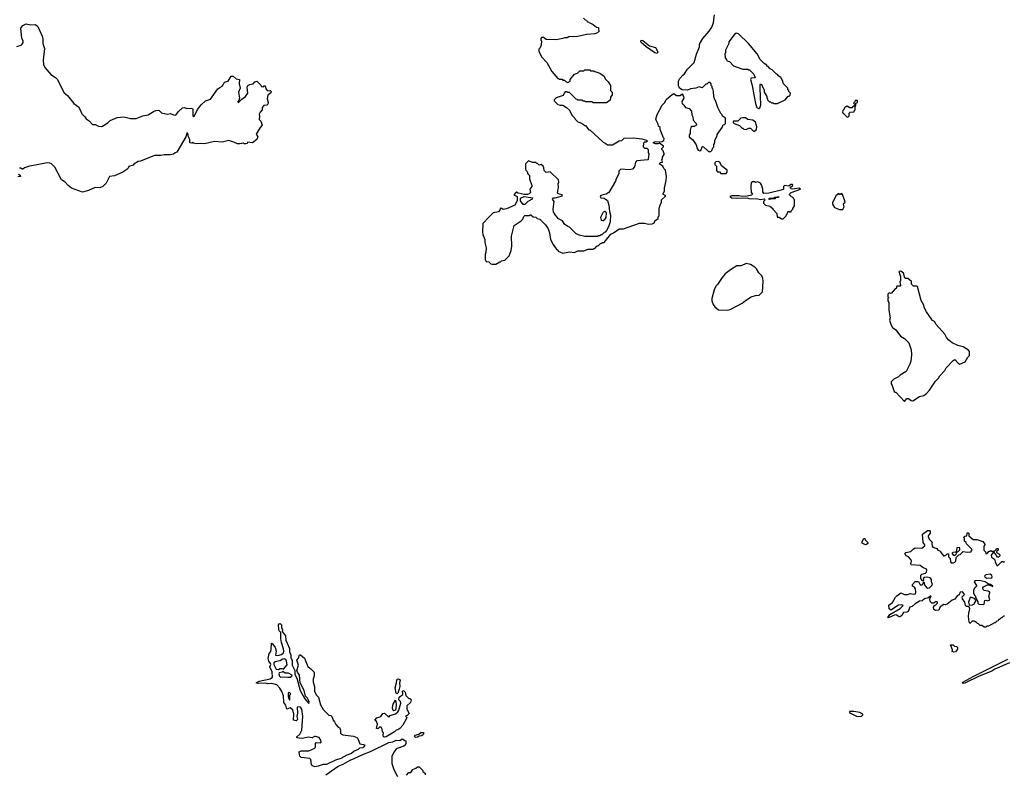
# Model space of a CAD drawing. Extents: x 2086813 to 2278017, y 548126 to 753336.
# Tile 360 of 461: x 2214848 to 2226553, y 651760 to 660727. Entities that reach past the tile are written whole.
import ezdxf

# ---------------------------------------------------------------- set-up
doc = ezdxf.new("R2010")
doc.units = 0

msp = doc.modelspace()

# ---------------------------------------------------------------- linework, layer by layer
at = {"layer": '0CON10XD'}
for points in [[(2221550, 660745), (2221570, 660725), (2221585, 660720), (2221594, 660704), (2221665, 660668), (2221705, 660640), (2221730, 660635), (2221730, 660605), (2221738, 660592), (2221715, 660570), (2221685, 660560), (2221588, 660552), (2221485, 660528), (2221375, 660522), (2221355, 660512), (2221325, 660512), (2221305, 660502), (2221225, 660488), (2221105, 660492), (2221075, 660517), (2221050, 660515), (2221042, 660505), (2221043, 660483), (2221050, 660475), (2221048, 660425), (2221037, 660393), (2221020, 660375), (2221020, 660355), (2221052, 660285), (2221115, 660220), (2221175, 660110), (2221245, 660030), (2221255, 660030), (2221265, 660020), (2221295, 660020), (2221305, 660010), (2221325, 660010), (2221342, 659992), (2221365, 659982), (2221390, 659995), (2221390, 660015), (2221445, 660080), (2221478, 660092), (2221505, 660120), (2221555, 660120), (2221565, 660130), (2221625, 660130), (2221635, 660120), (2221675, 660120), (2221685, 660110), (2221745, 660090), (2221796, 660056), (2221810, 660025), (2221845, 659990), (2221870, 659945), (2221870, 659885), (2221890, 659865), (2221890, 659835), (2221870, 659805), (2221868, 659772), (2221825, 659740), (2221665, 659740), (2221655, 659750), (2221575, 659750), (2221565, 659760), (2221545, 659760), (2221535, 659770), (2221485, 659770), (2221475, 659780), (2221462, 659782), (2221385, 659860), (2221363, 659863), (2221355, 659870), (2221332, 659868), (2221320, 659855), (2221310, 659825), (2221225, 659800), (2221200, 659775), (2221202, 659762), (2221245, 659720), (2221275, 659710), (2221305, 659710), (2221350, 659685), (2221385, 659650), (2221413, 659593), (2221448, 659558), (2221450, 659545), (2221462, 659532), (2221483, 659513), (2221507, 659507), (2221547, 659487), (2221565, 659470), (2221575, 659470), (2221615, 659420), (2221625, 659420), (2221785, 659270), (2221817, 659257), (2221835, 659240), (2221895, 659240), (2221973, 659287), (2222008, 659292), (2222035, 659320), (2222145, 659322), (2222245, 659312), (2222300, 659295), (2222310, 659285), (2222295, 659270), (2222275, 659270), (2222262, 659258), (2222260, 659215), (2222275, 659200), (2222305, 659200), (2222320, 659185), (2222320, 659145), (2222328, 659135), (2222320, 659065), (2222315, 659060), (2222185, 659050), (2222167, 659035), (2222155, 658980), (2222135, 658950), (2222095, 658942), (2221995, 658950), (2221972, 658928), (2221970, 658895), (2221938, 658835), (2221932, 658808), (2221852, 658675), (2221818, 658652), (2221755, 658637), (2221748, 658625), (2221755, 658612), (2221795, 658608), (2221835, 658580), (2221853, 658523), (2221858, 658448), (2221872, 658405), (2221866, 658324), (2221848, 658265), (2221825, 658220), (2221808, 658202), (2221795, 658198), (2221768, 658172), (2221755, 658170), (2221745, 658160), (2221725, 658160), (2221715, 658150), (2221565, 658152), (2221498, 658168), (2221460, 658185), (2221385, 658260), (2221365, 658268), (2221330, 658295), (2221300, 658335), (2221252, 658362), (2221200, 658425), (2221193, 658443), (2221190, 658475), (2221202, 658565), (2221182, 658595), (2221195, 658610), (2221215, 658610), (2221300, 658635), (2221297, 658647), (2221265, 658652), (2221242, 658665), (2221252, 658735), (2221250, 658775), (2221258, 658795), (2221252, 658825), (2221155, 658920), (2221105, 658910), (2221083, 658933), (2221080, 658965), (2221070, 658985), (2221047, 659007), (2221025, 659000), (2221005, 659020), (2220995, 659020), (2220985, 659030), (2220945, 659030), (2220895, 659050), (2220860, 659015), (2220860, 658955), (2220865, 658940), (2220880, 658925), (2220890, 658895), (2220910, 658875), (2220910, 658835), (2220937, 658755), (2220936, 658744), (2220912, 658715), (2220922, 658675), (2220904, 658656), (2220885, 658651), (2220845, 658651), (2220775, 658667), (2220755, 658678), (2220745, 658672), (2220722, 658645), (2220760, 658625), (2220762, 658575), (2220736, 658524), (2220635, 658478), (2220595, 658470), (2220580, 658485), (2220563, 658487), (2220557, 658463), (2220540, 658445), (2220475, 658430), (2220430, 658385), (2220352, 658305), (2220348, 658205), (2220353, 658173), (2220378, 658115), (2220378, 658078), (2220392, 658015), (2220390, 657965), (2220380, 657935), (2220380, 657875), (2220390, 657865), (2220392, 657852), (2220425, 657850), (2220450, 657825), (2220465, 657820), (2220507, 657823), (2220555, 657850), (2220565, 657850), (2220575, 657860), (2220615, 657870), (2220665, 657920), (2220692, 657985), (2220698, 658035), (2220693, 658155), (2220725, 658280), (2220808, 658335), (2220828, 658355), (2220842, 658388), (2220855, 658400), (2220905, 658400), (2220915, 658410), (2220925, 658410), (2220953, 658383), (2220985, 658380), (2221000, 658365), (2221030, 658355), (2221099, 658289), (2221132, 658242), (2221148, 658195), (2221160, 658115), (2221190, 658055), (2221224, 658004), (2221250, 657985), (2221250, 657975), (2221305, 657952), (2221385, 657968), (2221445, 657962), (2221485, 657980), (2221555, 657980), (2221605, 658000), (2221665, 658000), (2221675, 658010), (2221685, 658010), (2221712, 658038), (2221725, 658040), (2221752, 658068), (2221765, 658070), (2221775, 658080), (2221795, 658080), (2221875, 658180), (2221907, 658193), (2221945, 658222), (2221975, 658242), (2222025, 658242), (2222215, 658308), (2222275, 658310), (2222325, 658298), (2222367, 658303), (2222390, 658315), (2222400, 658325), (2222400, 658335), (2222437, 658363), (2222440, 658385), (2222450, 658395), (2222452, 658475), (2222463, 658527), (2222478, 658555), (2222478, 658585), (2222528, 658635), (2222492, 658655), (2222512, 658688), (2222512, 658725), (2222533, 658815), (2222536, 658865), (2222525, 658940), (2222507, 658957), (2222492, 658985), (2222450, 659015), (2222465, 659030), (2222490, 659035), (2222480, 659065), (2222490, 659075), (2222490, 659095), (2222508, 659125), (2222508, 659135), (2222497, 659167), (2222480, 659185), (2222480, 659195), (2222500, 659215), (2222500, 659225), (2222455, 659260), (2222435, 659252), (2222405, 659252), (2222380, 659265), (2222394, 659276), (2222485, 659280), (2222507, 659293), (2222510, 659315), (2222500, 659325), (2222463, 659423), (2222460, 659445), (2222443, 659463), (2222440, 659485), (2222413, 659533), (2222412, 659545), (2222425, 659600), (2222485, 659710), (2222518, 659745), (2222535, 659778), (2222603, 659837), (2222625, 659850), (2222658, 659828), (2222695, 659828), (2222728, 659848), (2222730, 659825), (2222740, 659815), (2222742, 659795), (2222718, 659755), (2222725, 659730), (2222745, 659712), (2222764, 659684), (2222805, 659672), (2222835, 659640), (2222840, 659595), (2222852, 659572), (2222853, 659533), (2222890, 659495), (2222892, 659475), (2222865, 659458), (2222843, 659457), (2222828, 659445), (2222818, 659415), (2222818, 659375), (2222808, 659355), (2222808, 659335), (2222849, 659299), (2222891, 659241), (2222900, 659195), (2222913, 659175), (2222935, 659168), (2222945, 659172), (2222962, 659215), (2222975, 659220), (2223035, 659160), (2223065, 659160), (2223078, 659172), (2223090, 659205), (2223100, 659215), (2223100, 659245), (2223110, 659265), (2223112, 659295), (2223138, 659345), (2223138, 659362), (2223200, 659445), (2223212, 659478), (2223228, 659482), (2223240, 659495), (2223240, 659555), (2223202, 659582), (2223200, 659595), (2223183, 659613), (2223148, 659685), (2223120, 659765), (2223110, 659775), (2223100, 659815), (2223098, 659875), (2223090, 659905), (2223080, 659915), (2223080, 659935), (2223070, 659945), (2223070, 659965), (2223055, 659980), (2223035, 659980), (2223015, 659960), (2223005, 659960), (2222962, 659918), (2222925, 659928), (2222886, 659914), (2222824, 659906), (2222785, 659890), (2222725, 659892), (2222692, 659915), (2222678, 659945), (2222678, 659995), (2222695, 660030), (2222733, 660067), (2222752, 660085), (2222785, 660138), (2222865, 660220), (2222893, 660317), (2222930, 660405), (2222930, 660435), (2222968, 660505), (2223045, 660590), (2223075, 660640), (2223097, 660693), (2223108, 660785)], [(2214815, 660408), (2214864, 660426), (2214875, 660438), (2214887, 660455), (2214890, 660475), (2214874, 660504), (2214860, 660625), (2214885, 660657), (2214924, 660676), (2214977, 660667), (2215035, 660670), (2215065, 660648), (2215115, 660530), (2215123, 660495), (2215122, 660445), (2215144, 660384), (2215126, 660245), (2215130, 660195), (2215148, 660158), (2215219, 660075), (2215275, 660040), (2215295, 660019), (2215378, 659858), (2215415, 659827), (2215490, 659730), (2215545, 659690), (2215567, 659655), (2215585, 659608), (2215623, 659573), (2215637, 659547), (2215672, 659525), (2215715, 659480), (2215745, 659480), (2215783, 659463), (2215825, 659458), (2215895, 659500), (2215925, 659530), (2216005, 659564), (2216085, 659572), (2216165, 659553), (2216233, 659553), (2216312, 659585), (2216375, 659596), (2216438, 659638), (2216465, 659649), (2216495, 659651), (2216507, 659647), (2216535, 659620), (2216550, 659615), (2216605, 659604), (2216641, 659611), (2216675, 659597), (2216705, 659592), (2216737, 659635), (2216785, 659680), (2216805, 659682), (2216835, 659670), (2216885, 659677), (2216900, 659670), (2216905, 659660), (2216904, 659584), (2216915, 659578), (2216926, 659585), (2216960, 659660), (2217005, 659714), (2217056, 659764), (2217115, 659783), (2217202, 659905), (2217225, 659923), (2217254, 659936), (2217268, 659952), (2217284, 659986), (2217325, 659997), (2217362, 660055), (2217387, 660057), (2217420, 660025), (2217460, 660015), (2217456, 659965), (2217468, 659915), (2217447, 659865), (2217460, 659795), (2217452, 659768), (2217440, 659755), (2217445, 659740), (2217487, 659783), (2217534, 659816), (2217560, 659855), (2217550, 659925), (2217560, 659945), (2217584, 659956), (2217625, 659963), (2217645, 659988), (2217667, 659997), (2217720, 659945), (2217722, 659932), (2217745, 659930), (2217755, 659940), (2217765, 659940), (2217772, 659905), (2217792, 659882), (2217825, 659886), (2217838, 659875), (2217833, 659857), (2217798, 659832), (2217790, 659785), (2217800, 659745), (2217796, 659724), (2217785, 659712), (2217752, 659708), (2217730, 659685), (2217730, 659655), (2217705, 659630), (2217694, 659606), (2217698, 659575), (2217693, 659543), (2217715, 659520), (2217732, 659475), (2217708, 659445), (2217660, 659365), (2217677, 659335), (2217666, 659304), (2217615, 659262), (2217555, 659270), (2217550, 659255), (2217535, 659250), (2217515, 659250), (2217505, 659258), (2217465, 659250), (2217435, 659252), (2217395, 659272), (2217335, 659290), (2217255, 659273), (2217165, 659281), (2217045, 659251), (2216995, 659257), (2216945, 659252), (2216915, 659260), (2216905, 659270), (2216895, 659260), (2216872, 659262), (2216872, 659305), (2216853, 659335), (2216845, 659380), (2216835, 659377), (2216823, 659337), (2216716, 659154), (2216696, 659144), (2216675, 659131), (2216635, 659121), (2216565, 659123), (2216525, 659114), (2216450, 659115), (2216285, 659047), (2216255, 659042), (2216205, 659010), (2216195, 658998), (2216147, 658983), (2216138, 658962), (2216122, 658945), (2216075, 658914), (2215975, 658871), (2215915, 658862), (2215876, 658784), (2215836, 658744), (2215800, 658730), (2215745, 658734), (2215665, 658696), (2215595, 658677), (2215465, 658724), (2215425, 658756), (2215390, 658795), (2215346, 658826), (2215264, 658974), (2215224, 659014), (2215205, 659024), (2215175, 659026), (2215055, 659004), (2214965, 658987), (2214905, 658968), (2214885, 658950), (2214875, 658950), (2214862, 658962), (2214845, 658962)], [(2223635, 659672), (2223645, 659680), (2223657, 659715), (2223650, 659915), (2223650, 659955), (2223655, 659960), (2223670, 659955), (2223670, 659945), (2223700, 659895), (2223700, 659865), (2223730, 659815), (2223730, 659795), (2223740, 659785), (2223740, 659775), (2223762, 659752), (2223775, 659750), (2223785, 659740), (2223805, 659740), (2223815, 659730), (2223855, 659732), (2223947, 659773), (2223985, 659820), (2223995, 659820), (2224008, 659832), (2224010, 659855), (2223990, 659875), (2223990, 659885), (2223980, 659895), (2223980, 659915), (2223930, 659965), (2223918, 660005), (2223895, 660040), (2223874, 660054), (2223856, 660076), (2223840, 660085), (2223793, 660133), (2223770, 660145), (2223745, 660170), (2223730, 660175), (2223730, 660185), (2223700, 660205), (2223650, 660255), (2223615, 660320), (2223512, 660445), (2223395, 660558), (2223365, 660568), (2223341, 660549), (2223280, 660465), (2223277, 660443), (2223240, 660365), (2223237, 660333), (2223230, 660325), (2223233, 660273), (2223250, 660255), (2223255, 660240), (2223285, 660230), (2223335, 660180), (2223445, 660140), (2223505, 660140), (2223515, 660130), (2223525, 660130), (2223575, 660080), (2223590, 660035), (2223545, 660032), (2223534, 660015), (2223556, 659946), (2223576, 659836), (2223595, 659730), (2223610, 659685), (2223615, 659678), (2223635, 659672)], [(2222425, 660327), (2222400, 660335), (2222294, 660405), (2222238, 660455), (2222233, 660465), (2222235, 660482), (2222255, 660481), (2222335, 660416), (2222405, 660395), (2222434, 660345), (2222425, 660327)], [(2224695, 659570), (2224710, 659585), (2224710, 659615), (2224722, 659628), (2224768, 659632), (2224770, 659645), (2224780, 659655), (2224780, 659700), (2224790, 659705), (2224790, 659735), (2224808, 659742), (2224808, 659768), (2224782, 659768), (2224778, 659752), (2224760, 659735), (2224778, 659718), (2224780, 659700), (2224755, 659700), (2224740, 659680), (2224715, 659680), (2224685, 659700), (2224675, 659690), (2224665, 659690), (2224650, 659675), (2224648, 659662), (2224632, 659648), (2224630, 659625), (2224682, 659572), (2224695, 659570)], [(2223575, 659400), (2223608, 659422), (2223610, 659455), (2223595, 659510), (2223562, 659532), (2223505, 659542), (2223475, 659562), (2223445, 659562), (2223420, 659555), (2223385, 659520), (2223335, 659520), (2223330, 659515), (2223330, 659505), (2223342, 659492), (2223405, 659470), (2223435, 659440), (2223445, 659440), (2223458, 659428), (2223485, 659422), (2223515, 659440), (2223535, 659440), (2223575, 659400)], [(2223245, 658900), (2223260, 658915), (2223258, 658938), (2223192, 658992), (2223175, 659028), (2223155, 659040), (2223122, 659038), (2223110, 659025), (2223110, 659005), (2223130, 658985), (2223130, 658935), (2223145, 658920), (2223168, 658918), (2223185, 658900), (2223245, 658900)], [(2214835, 658890), (2214855, 658880), (2214858, 658865), (2214825, 658860)], [(2223905, 658360), (2223925, 658362), (2223960, 658395), (2223982, 658448), (2223995, 658450), (2224005, 658440), (2224018, 658442), (2224022, 658458), (2224040, 658475), (2224040, 658485), (2224060, 658515), (2224060, 658585), (2224050, 658595), (2224048, 658608), (2224035, 658620), (2224022, 658622), (2224000, 658645), (2224000, 658655), (2224018, 658672), (2224130, 658715), (2224116, 658726), (2224035, 658713), (2224019, 658719), (2224010, 658725), (2224012, 658735), (2224038, 658755), (2224035, 658767), (2224015, 658769), (2223992, 658748), (2223940, 658755), (2223930, 658745), (2223930, 658715), (2223899, 658701), (2223755, 658664), (2223695, 658662), (2223683, 658683), (2223682, 658715), (2223668, 658765), (2223653, 658783), (2223625, 658800), (2223595, 658792), (2223585, 658800), (2223558, 658802), (2223543, 658787), (2223538, 658745), (2223543, 658675), (2223560, 658655), (2223547, 658643), (2223495, 658630), (2223435, 658627), (2223403, 658633), (2223315, 658632), (2223290, 658625), (2223315, 658611), (2223375, 658607), (2223495, 658610), (2223515, 658604), (2223625, 658600), (2223655, 658592), (2223697, 658597), (2223710, 658585), (2223690, 658565), (2223690, 658545), (2223713, 658523), (2223765, 658510), (2223800, 658485), (2223800, 658475), (2223850, 658425), (2223852, 658382), (2223875, 658380), (2223905, 658360)], [(2220855, 658530), (2220835, 658530), (2220800, 658575), (2220802, 658608), (2220845, 658627), (2220945, 658610), (2220940, 658595), (2220890, 658565), (2220855, 658530)], [(2223765, 658590), (2223750, 658595), (2223765, 658608), (2223815, 658610), (2223825, 658618), (2223870, 658625), (2223867, 658613), (2223835, 658610), (2223825, 658600), (2223775, 658600), (2223765, 658590)], [(2224635, 658472), (2224650, 658505), (2224640, 658535), (2224644, 658546), (2224660, 658555), (2224658, 658575), (2224628, 658648), (2224615, 658660), (2224605, 658650), (2224595, 658650), (2224585, 658660), (2224550, 658635), (2224540, 658605), (2224510, 658555), (2224510, 658535), (2224536, 658496), (2224595, 658472), (2224635, 658472)], [(2221785, 658342), (2221806, 658354), (2221820, 658375), (2221822, 658432), (2221805, 658448), (2221785, 658438), (2221754, 658375), (2221762, 658345), (2221785, 658342)], [(2223265, 657277), (2223295, 657282), (2223435, 657358), (2223475, 657392), (2223545, 657432), (2223595, 657450), (2223637, 657453), (2223680, 657495), (2223688, 657615), (2223682, 657655), (2223672, 657682), (2223635, 657720), (2223608, 657765), (2223586, 657786), (2223535, 657818), (2223485, 657828), (2223425, 657802), (2223375, 657802), (2223300, 657755), (2223234, 657706), (2223198, 657665), (2223145, 657580), (2223125, 657560), (2223103, 657517), (2223078, 657415), (2223078, 657385), (2223093, 657343), (2223112, 657315), (2223155, 657278), (2223265, 657277)], [(2225365, 656190), (2225395, 656227), (2225416, 656226), (2225445, 656201), (2225465, 656199), (2225545, 656250), (2225595, 656262), (2225630, 656285), (2225666, 656324), (2225737, 656433), (2225773, 656467), (2225788, 656495), (2225845, 656560), (2225861, 656589), (2225945, 656678), (2225965, 656688), (2226004, 656644), (2226026, 656634), (2226089, 656661), (2226120, 656715), (2226140, 656735), (2226140, 656785), (2226128, 656798), (2226065, 656838), (2226000, 656855), (2225935, 656888), (2225895, 656920), (2225865, 656952), (2225845, 656990), (2225742, 657105), (2225725, 657140), (2225690, 657155), (2225690, 657165), (2225628, 657255), (2225602, 657305), (2225598, 657335), (2225565, 657390), (2225520, 657555), (2225515, 657560), (2225472, 657562), (2225450, 657585), (2225450, 657615), (2225405, 657650), (2225375, 657650), (2225365, 657670), (2225356, 657716), (2225325, 657737), (2225300, 657735), (2225320, 657675), (2225320, 657625), (2225310, 657615), (2225320, 657565), (2225315, 657560), (2225275, 657560), (2225268, 657532), (2225255, 657530), (2225208, 657472), (2225185, 657480), (2225170, 657465), (2225170, 657435), (2225180, 657425), (2225170, 657415), (2225170, 657385), (2225180, 657365), (2225180, 657275), (2225198, 657185), (2225188, 657155), (2225208, 657098), (2225225, 657070), (2225265, 657040), (2225318, 656965), (2225365, 656940), (2225419, 656889), (2225447, 656803), (2225450, 656745), (2225442, 656668), (2225432, 656635), (2225388, 656545), (2225317, 656503), (2225296, 656484), (2225240, 656455), (2225208, 656422), (2225208, 656398), (2225222, 656382), (2225245, 656310), (2225255, 656300), (2225265, 656300), (2225365, 656190)], [(2226555, 653640), (2226542, 653638), (2226525, 653620), (2226515, 653620), (2226495, 653600), (2226485, 653600), (2226480, 653585), (2226465, 653580), (2226445, 653560), (2226435, 653560), (2226365, 653520), (2226345, 653520), (2226335, 653510), (2226315, 653510), (2226285, 653530), (2226265, 653530), (2226248, 653548), (2226235, 653550), (2226215, 653570), (2226205, 653570), (2226195, 653580), (2226172, 653578), (2226145, 653550), (2226135, 653570), (2226129, 653635), (2226130, 653675), (2226142, 653725), (2226132, 653752), (2226105, 653754), (2226092, 653765), (2226084, 653805), (2226056, 653845), (2226053, 653867), (2226080, 653895), (2226078, 653905), (2226055, 653928), (2226030, 653925), (2226017, 653893), (2225991, 653879), (2225965, 653842), (2225935, 653830), (2225875, 653781), (2225855, 653774), (2225833, 653777), (2225791, 653749), (2225775, 653710), (2225735, 653708), (2225715, 653720), (2225713, 653745), (2225723, 653767), (2225738, 653772), (2225760, 653795), (2225760, 653805), (2225755, 653810), (2225735, 653808), (2225715, 653792), (2225693, 653793), (2225682, 653802), (2225670, 653815), (2225668, 653845), (2225685, 653878), (2225675, 653876), (2225654, 653856), (2225604, 653846), (2225585, 653831), (2225575, 653822), (2225545, 653818), (2225494, 653785), (2225458, 653752), (2225430, 653745), (2225410, 653695), (2225395, 653686), (2225355, 653683), (2225335, 653648), (2225317, 653633), (2225305, 653632), (2225271, 653651), (2225255, 653653), (2225184, 653624), (2225171, 653621), (2225168, 653625), (2225192, 653658), (2225315, 653731), (2225350, 653765), (2225335, 653772), (2225295, 653768), (2225205, 653712), (2225183, 653725), (2225182, 653768), (2225225, 653800), (2225258, 653865), (2225275, 653882), (2225325, 653917), (2225365, 653898), (2225405, 653898), (2225435, 653907), (2225475, 653899), (2225496, 653904), (2225502, 653925), (2225497, 653965), (2225485, 653982), (2225460, 653995), (2225463, 654017), (2225495, 654050), (2225535, 654050), (2225555, 654010), (2225578, 654012), (2225590, 654025), (2225592, 654048), (2225598, 654048), (2225610, 654005), (2225635, 653970), (2225665, 653977), (2225692, 654005), (2225700, 654015), (2225688, 654045), (2225688, 654075), (2225672, 654095), (2225635, 654102), (2225595, 654100), (2225590, 654075), (2225598, 654062), (2225575, 654060), (2225562, 654085), (2225562, 654125), (2225572, 654138), (2225615, 654150), (2225629, 654161), (2225633, 654185), (2225628, 654198), (2225586, 654216), (2225555, 654242), (2225445, 654250), (2225440, 654265), (2225447, 654273), (2225450, 654295), (2225443, 654313), (2225415, 654344), (2225387, 654357), (2225372, 654385), (2225383, 654397), (2225441, 654409), (2225475, 654440), (2225495, 654450), (2225572, 654448), (2225610, 654475), (2225610, 654485), (2225587, 654515), (2225580, 654615), (2225640, 654655), (2225665, 654658), (2225672, 654652), (2225672, 654625), (2225650, 654595), (2225650, 654585), (2225662, 654555), (2225700, 654515), (2225692, 654505), (2225695, 654470), (2225705, 654460), (2225750, 654445), (2225762, 654422), (2225795, 654410), (2225800, 654395), (2225833, 654353), (2225857, 654363), (2225875, 654380), (2225888, 654378), (2225890, 654345), (2225910, 654325), (2225913, 654283), (2225923, 654273), (2225945, 654272), (2225965, 654280), (2225977, 654293), (2225982, 654338), (2226012, 654368), (2226028, 654372), (2226063, 654407), (2226115, 654400), (2226158, 654402), (2226160, 654415), (2226170, 654425), (2226165, 654440), (2226105, 654500), (2226100, 654515), (2226082, 654532), (2226080, 654565), (2226070, 654575), (2226085, 654590), (2226108, 654592), (2226110, 654625), (2226115, 654630), (2226125, 654630), (2226137, 654617), (2226130, 654605), (2226132, 654592), (2226185, 654550), (2226225, 654550), (2226298, 654528), (2226320, 654495), (2226320, 654485), (2226308, 654472), (2226310, 654425), (2226330, 654405), (2226332, 654382), (2226348, 654382), (2226375, 654410), (2226385, 654412), (2226395, 654418), (2226405, 654410), (2226435, 654410), (2226458, 654432), (2226460, 654445), (2226480, 654445), (2226480, 654425), (2226462, 654408), (2226460, 654395), (2226498, 654375), (2226500, 654355), (2226485, 654340), (2226472, 654342), (2226460, 654355), (2226458, 654368), (2226435, 654390), (2226415, 654390), (2226398, 654365), (2226401, 654341), (2226438, 654318), (2226443, 654285), (2226465, 654242), (2226475, 654242), (2226525, 654290), (2226535, 654290), (2226545, 654280), (2226555, 654290)], [(2224905, 654488), (2224862, 654505), (2224862, 654525), (2224885, 654560), (2224895, 654560), (2224900, 654545), (2224932, 654515), (2224929, 654501), (2224915, 654492), (2224905, 654488)], [(2225965, 654360), (2225955, 654360), (2225932, 654388), (2225945, 654400), (2225978, 654402), (2225990, 654415), (2225992, 654455), (2226015, 654458), (2226022, 654445), (2226020, 654425), (2225982, 654388), (2225978, 654372), (2225965, 654360)], [(2226345, 654091), (2226405, 654093), (2226410, 654105), (2226404, 654124), (2226385, 654138), (2226335, 654132), (2226318, 654115), (2226321, 654105), (2226345, 654091)], [(2226305, 653778), (2226315, 653782), (2226320, 653825), (2226335, 653828), (2226355, 653820), (2226380, 653835), (2226370, 653875), (2226382, 653915), (2226380, 653925), (2226360, 653935), (2226315, 653942), (2226302, 653955), (2226298, 653975), (2226305, 653988), (2226355, 654012), (2226375, 654012), (2226415, 653990), (2226418, 653995), (2226390, 654015), (2226362, 654022), (2226325, 654048), (2226255, 654064), (2226202, 654058), (2226197, 654045), (2226222, 654005), (2226222, 653995), (2226195, 653968), (2226189, 653945), (2226187, 653917), (2226198, 653888), (2226210, 653875), (2226210, 653865), (2226240, 653815), (2226240, 653795), (2226252, 653782), (2226305, 653778)], [(2226145, 653768), (2226175, 653773), (2226200, 653785), (2226200, 653795), (2226220, 653825), (2226198, 653848), (2226165, 653862), (2226148, 653862), (2226129, 653805), (2226134, 653774), (2226145, 653768)], [(2218355, 651847), (2218330, 651860), (2218318, 651875), (2218308, 651935), (2218296, 651946), (2218195, 651960), (2218180, 651975), (2218173, 651993), (2218170, 652025), (2218195, 652038), (2218285, 652039), (2218355, 652072), (2218366, 652085), (2218366, 652125), (2218372, 652138), (2218425, 652134), (2218430, 652145), (2218427, 652165), (2218406, 652196), (2218365, 652209), (2218351, 652209), (2218325, 652194), (2218280, 652200), (2218204, 652184), (2218142, 652192), (2218142, 652205), (2218178, 652235), (2218203, 652285), (2218213, 652445), (2218201, 652535), (2218185, 652557), (2218155, 652562), (2218148, 652555), (2218152, 652485), (2218143, 652445), (2218150, 652415), (2218145, 652402), (2218133, 652397), (2218104, 652404), (2218106, 652474), (2218096, 652526), (2218065, 652550), (2218023, 652533), (2218013, 652583), (2217988, 652615), (2217983, 652693), (2217965, 652745), (2217941, 652785), (2217904, 652824), (2217845, 652838), (2217795, 652834), (2217765, 652842), (2217688, 652838), (2217660, 652845), (2217695, 652868), (2217827, 652893), (2217852, 652915), (2217848, 652978), (2217822, 653035), (2217833, 653065), (2217831, 653075), (2217808, 653105), (2217800, 653135), (2217813, 653195), (2217832, 653218), (2217839, 653245), (2217840, 653315), (2217845, 653320), (2217855, 653310), (2217883, 653265), (2217896, 653224), (2217890, 653175), (2217915, 653173), (2217960, 653185), (2217983, 653205), (2217989, 653225), (2217985, 653250), (2217961, 653325), (2217952, 653375), (2217953, 653445), (2217932, 653465), (2217929, 653479), (2217926, 653535), (2217931, 653549), (2217945, 653551), (2217960, 653535), (2217960, 653505), (2217972, 653475), (2217968, 653455), (2218007, 653407), (2218010, 653355), (2218027, 653317), (2218054, 653255), (2218056, 653215), (2218071, 653181), (2218072, 653142), (2218086, 653116), (2218087, 653055), (2218118, 652995), (2218117, 652945), (2218142, 652902), (2218183, 652755), (2218239, 652655), (2218285, 652602), (2218288, 652625), (2218271, 652665), (2218247, 652687), (2218230, 652755), (2218181, 652845), (2218176, 652936), (2218150, 652975), (2218144, 652994), (2218162, 653055), (2218142, 653115), (2218162, 653138), (2218175, 653180), (2218185, 653180), (2218235, 653140), (2218275, 653040), (2218295, 653020), (2218310, 653015), (2218348, 652975), (2218350, 652925), (2218337, 652893), (2218337, 652855), (2218352, 652805), (2218354, 652746), (2218372, 652705), (2218398, 652675), (2218422, 652585), (2218455, 652530), (2218522, 652462), (2218545, 652460), (2218560, 652445), (2218573, 652403), (2218590, 652385), (2218605, 652350), (2218635, 652320), (2218650, 652315), (2218660, 652285), (2218660, 652245), (2218688, 652228), (2218815, 652213), (2218857, 652197), (2218867, 652187), (2218890, 652120), (2218933, 652113), (2218950, 652105), (2218940, 652085), (2218926, 652074), (2218888, 652072), (2218873, 652055), (2218824, 652036), (2218792, 652008), (2218735, 651988), (2218665, 651949), (2218602, 651928), (2218495, 651878), (2218455, 651875), (2218395, 651855), (2218355, 651847)], [(2225952, 653212), (2225935, 653220), (2225937, 653237), (2225912, 653298), (2225945, 653300), (2225962, 653282), (2225985, 653280), (2225998, 653268), (2225998, 653245), (2225975, 653214), (2225952, 653212)], [(2217925, 653007), (2217945, 653017), (2217965, 653018), (2217985, 653010), (2218028, 653062), (2218021, 653105), (2218010, 653125), (2217995, 653130), (2217975, 653127), (2217945, 653107), (2217885, 653097), (2217868, 653085), (2217870, 653065), (2217895, 653011), (2217925, 653007)], [(2226616, 653084), (2226442, 653008), (2226405, 652987), (2226254, 652926), (2226085, 652844), (2226065, 652840), (2226053, 652845), (2226061, 652855), (2226192, 652925), (2226595, 653127)], [(2218035, 652913), (2218065, 652915), (2218084, 652925), (2218087, 652937), (2218045, 652961), (2218003, 652963), (2217975, 652980), (2217967, 652973), (2217934, 652966), (2217928, 652955), (2217937, 652925), (2217950, 652915), (2217995, 652920), (2218035, 652913)], [(2219335, 652717), (2219324, 652724), (2219312, 652788), (2219329, 652845), (2219330, 652880), (2219345, 652894), (2219365, 652886), (2219370, 652875), (2219361, 652845), (2219367, 652805), (2219360, 652770), (2219343, 652725), (2219335, 652717)], [(2218055, 652640), (2218060, 652645), (2218060, 652705), (2218070, 652715), (2218058, 652728), (2218045, 652730), (2218040, 652725), (2218040, 652685), (2218055, 652640)], [(2219185, 652200), (2219171, 652205), (2219168, 652225), (2219173, 652253), (2219162, 652265), (2219157, 652297), (2219145, 652320), (2219125, 652320), (2219105, 652300), (2219090, 652305), (2219100, 652355), (2219088, 652388), (2219070, 652405), (2219095, 652430), (2219140, 652445), (2219165, 652483), (2219186, 652486), (2219235, 652440), (2219252, 652458), (2219315, 652479), (2219345, 652502), (2219355, 652520), (2219379, 652605), (2219374, 652624), (2219357, 652645), (2219360, 652675), (2219401, 652709), (2219403, 652725), (2219398, 652745), (2219404, 652756), (2219415, 652753), (2219432, 652735), (2219440, 652695), (2219475, 652660), (2219485, 652660), (2219500, 652645), (2219492, 652615), (2219452, 652575), (2219450, 652535), (2219477, 652483), (2219455, 652460), (2219440, 652455), (2219440, 652445), (2219450, 652435), (2219447, 652423), (2219403, 652345), (2219365, 652304), (2219345, 652289), (2219324, 652286), (2219302, 652265), (2219205, 652205), (2219185, 652200)], [(2219295, 652514), (2219284, 652524), (2219279, 652555), (2219287, 652593), (2219315, 652640), (2219324, 652594), (2219321, 652539), (2219311, 652519), (2219295, 652514)], [(2224825, 652446), (2224855, 652452), (2224870, 652465), (2224870, 652475), (2224835, 652495), (2224765, 652508), (2224711, 652505), (2224711, 652495), (2224723, 652485), (2224795, 652452), (2224825, 652446)], [(2219555, 652198), (2219544, 652204), (2219540, 652215), (2219550, 652225), (2219592, 652238), (2219615, 652256), (2219648, 652255), (2219647, 652235), (2219638, 652225), (2219625, 652217), (2219595, 652212), (2219575, 652200), (2219555, 652198)], [(2218488, 651755), (2218633, 651857), (2218695, 651880), (2218775, 651929), (2218825, 651946), (2218935, 652001), (2219018, 652032), (2219235, 652136), (2219283, 652147), (2219325, 652164), (2219365, 652163), (2219395, 652181), (2219412, 652175), (2219425, 652160), (2219438, 652158), (2219440, 652125), (2219430, 652105), (2219415, 652093), (2219335, 652067), (2219325, 652058), (2219298, 652025), (2219271, 651975), (2219272, 651888), (2219297, 651815), (2219338, 651735)], [(2219445, 651750), (2219475, 651780), (2219498, 651782), (2219520, 651815), (2219557, 651833), (2219575, 651850), (2219595, 651850), (2219640, 651805), (2219640, 651795), (2219655, 651780), (2219670, 651775), (2219670, 651755)]]:
    msp.add_lwpolyline(points, dxfattribs=at)

doc.saveas('drawing.dxf')
